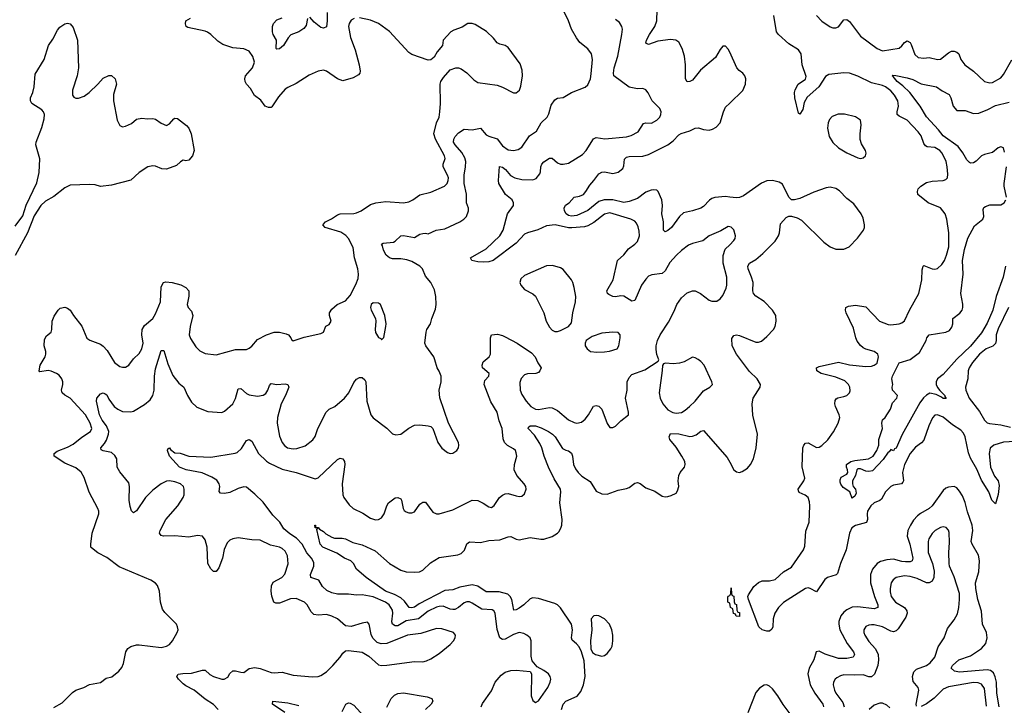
# Model space of a CAD drawing. Header units: inches. Extents: x 1843162 to 1959474, y 907081 to 1016326.
# Tile 466 of 656: x 1904843 to 1911995, y 973121 to 978098. Entities that reach past the tile are written whole.
import ezdxf

# ---------------------------------------------------------------- set-up
doc = ezdxf.new("R2010")
doc.units = ezdxf.units.IN
doc.header["$MEASUREMENT"] = 0
doc.layers.add('B9907', color=7, linetype='Continuous')
doc.layers.add('B9917', color=7, linetype='Continuous')

msp = doc.modelspace()

# ---------------------------------------------------------------- linework, layer by layer
at = {"layer": 'B9907', "color": 5}
for points, elevation in [([(1906283.5, 973090), (1906250, 973126), (1906190, 973165.1), (1906110, 973232), (1906050, 973262), (1906030, 973277.7), (1905996.3, 973310), (1905983.7, 973330), (1905993.8, 973346.2), (1906026.9, 973353.1), (1906090, 973354.7), (1906170, 973376), (1906190, 973377), (1906224.8, 973344.8), (1906249.5, 973329.5), (1906309.7, 973310.3), (1906328.7, 973311.3), (1906354.3, 973325.7), (1906370, 973352.7), (1906389.8, 973370.2), (1906410, 973372.1), (1906450, 973360.9), (1906470, 973360.3), (1906510, 973387.4), (1906550, 973394.9), (1906590, 973389), (1906670, 973359.6), (1906690, 973356.9), (1906750, 973362.3), (1906830, 973338.9), (1906970, 973328.7), (1907010, 973330.3), (1907030, 973336.5), (1907070, 973364), (1907117.4, 973410), (1907169.6, 973470), (1907190, 973500.7), (1907210, 973517.1), (1907230, 973519.3), (1907330, 973506.4), (1907378.3, 973478.3), (1907450, 973414.4), (1907470.3, 973410.3), (1907510, 973411.7), (1907710, 973439.5), (1907770, 973437.6), (1907797.1, 973442.9), (1907830, 973458), (1907890, 973498), (1907970, 973562), (1907993.2, 973590), (1908005.2, 973610), (1908009, 973630), (1907994, 973650), (1907910, 973676.3), (1907870, 973679.1), (1907757.1, 973642.9), (1907660.7, 973630), (1907510, 973570.8), (1907467.7, 973567.7), (1907438.2, 973578.2), (1907408.5, 973608.5), (1907395.6, 973635.6), (1907380.9, 973710), (1907370, 973725.2), (1907330, 973717.6), (1907250, 973692.6), (1907210, 973698.3), (1907150, 973748.4), (1907110, 973767.3), (1907070, 973779.2), (1907010, 973774.8), (1906979.8, 973779.8), (1906959.4, 973799.4), (1906930, 973849.5), (1906911.8, 973870), (1906850, 973896.4), (1906810, 973893.6), (1906730, 973862.2), (1906702.4, 973862.4), (1906689.8, 973869.8), (1906674.5, 973914.5), (1906668.2, 973950), (1906670.6, 973989.4), (1906684.3, 974015.7), (1906746.6, 974050), (1906767.7, 974072.3), (1906791.8, 974148.2), (1906786.7, 974206.7), (1906770, 974240.5), (1906750, 974258.3), (1906730, 974268.2), (1906663.5, 974283.5), (1906590, 974319.5), (1906530, 974323), (1906430, 974337.2), (1906390, 974330.8), (1906370, 974320.9), (1906350, 974300.5), (1906327.9, 974252.1), (1906315.6, 974190), (1906290, 974119.3), (1906270, 974092.7), (1906250, 974092.3), (1906230, 974112.3), (1906209.8, 974150), (1906204.2, 974270), (1906190, 974322.7), (1906170, 974349.6), (1906133.6, 974353.6), (1906070, 974342.4), (1905969, 974351), (1905888.3, 974348.3), (1905870, 974353.2), (1905858, 974370), (1905863.6, 974390), (1905904.2, 974470), (1905991.2, 974570), (1906029.7, 974630), (1906036.4, 974650), (1906038, 974690), (1906032.3, 974710), (1906011.2, 974730), (1905970, 974744.3), (1905930, 974751.1), (1905910, 974748), (1905870.4, 974730), (1905810, 974682), (1905756.5, 974630), (1905690, 974532.3), (1905670, 974519.3), (1905653.6, 974533.6), (1905644, 974564), (1905638.8, 974610), (1905639.1, 974710), (1905635.2, 974735.2), (1905570, 974817.2), (1905550, 974849), (1905547, 974910), (1905534.5, 974934.5), (1905510, 974956.2), (1905448.2, 974968.2), (1905435.3, 974975.3), (1905431.3, 974990), (1905459.4, 975020.6), (1905473.7, 975046.3), (1905488.1, 975090), (1905489.6, 975110), (1905474.3, 975150), (1905442.1, 975190), (1905421.8, 975230), (1905399.5, 975330), (1905403.6, 975350), (1905430, 975381.7), (1905450, 975388.4), (1905463.4, 975383.4), (1905474.8, 975374.8), (1905490, 975343.7), (1905530, 975290.3), (1905554.9, 975270), (1905590, 975254.9), (1905650, 975251.6), (1905670, 975256), (1905750, 975305.3), (1905790, 975338.4), (1905810, 975370.6), (1905818.4, 975410), (1905821.5, 975510), (1905830, 975562.8), (1905870, 975696.3), (1905890, 975696.3), (1905919.4, 975599.4), (1905955.7, 975515.7), (1905998.7, 975458.7), (1906034.6, 975430), (1906061.2, 975370), (1906090, 975321.1), (1906130, 975284.6), (1906210, 975254.4), (1906310, 975246), (1906330, 975256.3), (1906391.1, 975310), (1906410, 975347.3), (1906430, 975418.7), (1906450, 975420.9), (1906490, 975383.9), (1906510, 975373.8), (1906570, 975364.6), (1906610, 975373.4), (1906630, 975385.3), (1906644.8, 975410), (1906656.2, 975443.8), (1906670, 975457), (1906710, 975450.9), (1906770, 975455.2), (1906790.5, 975450), (1906797, 975430), (1906774.5, 975370), (1906742.1, 975310), (1906715.4, 975210), (1906712.6, 975170), (1906730, 975076), (1906750, 975028.2), (1906766.2, 975006.2), (1906788.2, 974990), (1906830, 974982.2), (1906854.6, 974985.4), (1906915.6, 975004.4), (1906972.8, 975047.2), (1906988.4, 975071.6), (1907008.2, 975130), (1907067.7, 975250), (1907090, 975270.2), (1907132.4, 975290), (1907202, 975350), (1907232.7, 975390), (1907270, 975463.8), (1907290, 975488), (1907310, 975502), (1907330, 975501.6), (1907350, 975483), (1907356.5, 975470), (1907364.9, 975330), (1907394.4, 975230), (1907409, 975209), (1907510, 975133), (1907550, 975093), (1907575.9, 975084.1), (1907610, 975090.4), (1907670, 975133.7), (1907710, 975153.7), (1907750, 975157), (1907810.4, 975150.4), (1907830, 975144), (1907844, 975130), (1907879.3, 975030), (1907910, 974987.7), (1907950, 974956.3), (1907970, 974948.2), (1907990, 974950.7), (1908017.2, 974970), (1908029.4, 974990.6), (1908032.7, 975010), (1908029.4, 975030), (1907958, 975170), (1907893.9, 975353.9), (1907889.7, 975409.7), (1907903.5, 975470), (1907905.1, 975510), (1907890, 975547), (1907874, 975570), (1907859.2, 975630), (1907849.8, 975649.8), (1907791.8, 975730), (1907785.1, 975750), (1907794, 975830), (1907800.7, 975850), (1907827, 975890), (1907836.9, 975930), (1907863.3, 975996.7), (1907867.1, 976030), (1907864.4, 976090), (1907856.6, 976136.6), (1907829.6, 976190), (1907790, 976237), (1907767.3, 976290), (1907749.7, 976310), (1907690, 976342.2), (1907654.3, 976354.3), (1907610, 976362), (1907550, 976363.5), (1907529.1, 976369.1), (1907505.7, 976390), (1907486, 976426), (1907477.5, 976457.5), (1907469.6, 976470), (1907483.9, 976476.1), (1907557, 976483), (1907570.6, 976489.4), (1907610, 976530.2), (1907630, 976531.3), (1907710, 976518), (1907750, 976540.4), (1907770, 976546.4), (1907790, 976547.7), (1907810, 976542.8), (1907868.7, 976570), (1907930, 976580.8), (1908040.5, 976630), (1908069.6, 976650), (1908087.3, 976670), (1908103.6, 976710), (1908102.4, 976730), (1908087.6, 976770), (1908089, 976831), (1908070.4, 976910.4), (1908070.5, 976970), (1908081.5, 977030), (1908082.7, 977070), (1908075.4, 977095.4), (1908054.1, 977134.1), (1908005.8, 977190), (1907994.8, 977210), (1907995.3, 977230), (1908005.3, 977250), (1908030, 977276.9), (1908070, 977303.8), (1908130, 977299.6), (1908190, 977311.6), (1908230, 977263.5), (1908250, 977251.8), (1908310, 977233.2), (1908350, 977183.2), (1908390, 977154), (1908428.9, 977148.9), (1908464.4, 977155.6), (1908490, 977173.1), (1908545.8, 977254.2), (1908595.4, 977290), (1908630.6, 977349.4), (1908673.5, 977390), (1908685.9, 977414.1), (1908703, 977477), (1908730, 977515.6), (1908750, 977528.8), (1908790, 977533.4), (1908849.7, 977570.3), (1908950, 977608.7), (1908970, 977626.4), (1908988.6, 977670), (1908994.1, 977705.9), (1909003.1, 977810), (1908995.1, 977850), (1908970, 977887.3), (1908912.4, 977932.4), (1908886, 977966), (1908850.5, 978030.5), (1908828.9, 978090), (1908783.7, 978183.7)], 560), ([(1907075.1, 978150), (1907076.8, 978090), (1907070, 978046.6), (1907050, 978036.3), (1907030, 978041.7), (1906981.2, 978081.2), (1906950, 978117.6)], 560), ([(1910000, 977863.5), (1909990, 977885.2), (1909970, 977905.2), (1909950, 977905.2), (1909930, 977882.7), (1909896, 977824), (1909788.2, 977731.8), (1909730, 977660.4), (1909710, 977649.8), (1909690, 977648.2), (1909678.9, 977670), (1909679.4, 977770), (1909672.5, 977832.5), (1909654, 977890), (1909630, 977936.3), (1909609.8, 977949.8), (1909570, 977955), (1909478, 977942), (1909410, 977918.7), (1909390, 977929), (1909395.1, 977950), (1909416.4, 977990), (1909455.3, 978050), (1909469.8, 978090), (1909473.3, 978170)], 520), ([(1904810, 976599.3), (1904865.9, 976674.1), (1904888.7, 976751.3), (1904965.9, 976914.1), (1904985.2, 976990), (1904988.7, 977088.7), (1904960.7, 977190), (1904963, 977210), (1905004.5, 977315.5), (1905020.6, 977379.4), (1905023.7, 977410), (1905016.4, 977430), (1905003.5, 977443.5), (1904930.5, 977490), (1904921.6, 977510), (1904921.3, 977530), (1904938.3, 977570), (1904947.9, 977610), (1904956, 977704), (1905019.5, 977810), (1905052.7, 977910), (1905083.4, 977956.6), (1905117.3, 978022.7), (1905134.8, 978045.2), (1905170.9, 978069.1), (1905190, 978072.7), (1905210, 978069), (1905230, 978042), (1905261.3, 977950), (1905270.9, 977750), (1905258.9, 977690), (1905226.3, 977586.3), (1905225.2, 977550), (1905236.5, 977536.5), (1905250, 977529.3), (1905270, 977529.3), (1905310, 977543.7), (1905346.8, 977570), (1905410.4, 977629.6), (1905450, 977675.1), (1905490, 977692.7), (1905510, 977693.2), (1905537.2, 977670), (1905546, 977630), (1905525.1, 977554.9), (1905524, 977510), (1905549.7, 977369.7), (1905570, 977329.2), (1905590, 977320.9), (1905610, 977324.5), (1905654.9, 977345.1), (1905690, 977375.1), (1905730, 977382.9), (1905770, 977377.6), (1905810, 977380.5), (1905830, 977375.6), (1905870, 977347), (1905910, 977329.2), (1905930, 977341.2), (1905961.3, 977378.7), (1905970, 977383.7), (1905990, 977382), (1906055.1, 977330), (1906071.8, 977310), (1906087.6, 977270), (1906109.2, 977150), (1906097.2, 977110), (1906070, 977078), (1906050, 977074.9), (1906030, 977078), (1906010, 977066.4), (1905980.5, 977039.5), (1905910, 977013.2), (1905875.7, 977015.7), (1905830, 977035.2), (1905810, 977038.3), (1905774, 977030), (1905709.8, 976990.2), (1905650, 976934), (1905510, 976898), (1905430, 976888.2), (1905390, 976898.4), (1905350, 976902.3), (1905210, 976898.3), (1905170, 976878.9), (1905090, 976815.5), (1905030, 976782), (1904997, 976750), (1904946.7, 976673.3), (1904898.4, 976550), (1904810, 976386)], 620), ([(1905090, 973104.8), (1905150, 973139.2), (1905226.3, 973213.7), (1905250, 973230.2), (1905309.1, 973250.9), (1905350, 973272.6), (1905430, 973286.7), (1905470, 973317.1), (1905512, 973328), (1905562.7, 973370), (1905584.7, 973395.3), (1905596.1, 973423.9), (1905614.3, 973510), (1905627.6, 973532.4), (1905650, 973548.7), (1905690, 973558.9), (1905710, 973558.9), (1905870, 973540.2), (1905909.3, 973550), (1905930, 973562.6), (1905951.6, 973588.4), (1905987, 973650), (1905992.7, 973670), (1905989.5, 973690), (1905980.9, 973710), (1905895.9, 973795.9), (1905879.2, 973819.2), (1905864.7, 973870), (1905857.6, 973950), (1905842.9, 973990), (1905828.5, 974008.5), (1905796, 974030), (1905565.2, 974125.2), (1905474.4, 974194.4), (1905410, 974226.9), (1905363.5, 974263.5), (1905358.4, 974270), (1905358.9, 974290), (1905369.8, 974370), (1905416.4, 974510), (1905416.9, 974530), (1905411.2, 974550), (1905348.3, 974668.3), (1905310, 974774.5), (1905290, 974813.3), (1905250, 974846), (1905170, 974878), (1905092.7, 974930), (1905093.2, 974950), (1905114.3, 974965.7), (1905190, 974995.1), (1905230, 975016.8), (1905293, 975067), (1905357.7, 975110), (1905366.4, 975130), (1905355.4, 975170), (1905320.5, 975230), (1905210, 975350.8), (1905170, 975373.5), (1905151.1, 975390), (1905147.4, 975410), (1905156, 975450), (1905155.6, 975470), (1905149.8, 975490), (1905130, 975517.4), (1905110.6, 975530.6), (1905070, 975546.6), (1905049.3, 975550.7), (1904990, 975543), (1904983, 975550), (1904991.9, 975590), (1905027.1, 975650), (1905031.3, 975670), (1905031.3, 975690), (1905019.7, 975730), (1905022.8, 975777.2), (1905037, 975803), (1905070, 975831), (1905075.8, 975850), (1905078, 975910), (1905092.7, 975947.3), (1905121.6, 975990), (1905137, 976003), (1905169.7, 976010.3), (1905190, 976004.9), (1905210, 975988.8), (1905233.4, 975950), (1905293.8, 975873.8), (1905330, 975786.7), (1905351.3, 975771.3), (1905430, 975743.1), (1905450, 975728.5), (1905477.7, 975697.7), (1905530.2, 975610.2), (1905570, 975580.4), (1905590, 975574.9), (1905610, 975574.9), (1905635.1, 975590), (1905670, 975637.1), (1905710, 975674.4), (1905730, 975708.2), (1905738.6, 975750), (1905729.1, 975810), (1905733, 975850), (1905750, 975878), (1905810, 975928.9), (1905830, 975963.1), (1905866, 976050), (1905870, 976158.8), (1905887.3, 976190), (1905904.2, 976195.8), (1905950, 976190.3), (1906012.6, 976172.6), (1906050, 976154), (1906071, 976131), (1906071.7, 976091.7), (1906058, 976030), (1906066, 976010), (1906090, 975982), (1906099.1, 975950), (1906079.7, 975870), (1906073.1, 975810), (1906082.8, 975782.8), (1906123, 975723), (1906150, 975695.5), (1906190, 975674.9), (1906270, 975666), (1906410, 975705.3), (1906490, 975704.6), (1906510, 975713.1), (1906530, 975728.8), (1906570, 975776.5), (1906634.5, 975810), (1906690, 975830.2), (1906730, 975829), (1906778.7, 975818.7), (1906794, 975810), (1906811, 975790), (1906816, 975776), (1906830, 975766), (1906910, 975793.4), (1907030, 975821), (1907049.1, 975830.9), (1907066.3, 975873.7), (1907090, 975886), (1907104, 975910), (1907094, 975950), (1907094, 975970), (1907110, 975998), (1907148.7, 976030), (1907210, 976057.3), (1907244.2, 976095.8), (1907284.7, 976175.3), (1907300.5, 976219.5), (1907304.4, 976250), (1907297.8, 976290), (1907275.2, 976370), (1907265, 976445), (1907230.5, 976510.5), (1907212.2, 976532.2), (1907176.2, 976556.2), (1907062, 976590), (1907045.6, 976610), (1907047.5, 976612.5), (1907062.9, 976630), (1907108.1, 976651.9), (1907150, 976682), (1907170.6, 976689.4), (1907270, 976691.7), (1907290, 976696.6), (1907323.1, 976710), (1907390, 976757), (1907428.7, 976770), (1907501, 976779), (1907630, 976768.4), (1907670, 976776.1), (1907698.4, 976790), (1907750, 976826.7), (1907830, 976846.7), (1907927.8, 976890), (1907946.9, 976910), (1907955.6, 976930), (1907956.8, 976950), (1907950.7, 976970), (1907917.6, 977030), (1907919.2, 977050), (1907932.5, 977090), (1907927.1, 977110), (1907862.8, 977230), (1907851.9, 977270), (1907869.9, 977350), (1907888.8, 977390), (1907895.6, 977430), (1907900.3, 977490), (1907897.6, 977630), (1907900.9, 977650), (1907920.1, 977679.9), (1907970, 977735.5), (1908010, 977748.4), (1908030, 977748.4), (1908050, 977741.6), (1908091.5, 977711.5), (1908140.9, 977660.9), (1908170, 977643.2), (1908310, 977623.1), (1908350, 977608.5), (1908430, 977568.2), (1908450, 977567.7), (1908472.7, 977587.3), (1908483.5, 977616.5), (1908495.4, 977690), (1908492.4, 977732.4), (1908478, 977778), (1908390, 977896.9), (1908370, 977912), (1908330, 977921), (1908312, 977930), (1908284.4, 977964.4), (1908232.9, 978012.9), (1908150, 978064.2), (1908130, 978071.5), (1908098, 978070), (1908056.5, 978043.5), (1907997.2, 978022.8), (1907974, 978010), (1907918, 977950), (1907913.4, 977910), (1907874.2, 977865.8), (1907853.3, 977826.7), (1907830, 977806.6), (1907810, 977805.1), (1907690, 977846.8), (1907670, 977859.2), (1907530, 978012.8), (1907450, 978069.8), (1907390, 978094.5), (1907310, 978112.8)], 580), ([(1907273.3, 978106.7), (1907250, 978094.5), (1907235.3, 978070), (1907230.3, 978050), (1907246.2, 977970), (1907280.1, 977880.1), (1907309.1, 977770.9), (1907315.4, 977724.6), (1907313.7, 977710), (1907302.7, 977697.2), (1907264.4, 977675.6), (1907190, 977655.6), (1907150, 977669.8), (1907070, 977724.1), (1907050, 977730.8), (1907010, 977724.8), (1906944.6, 977695.4), (1906850, 977634), (1906790, 977607.3), (1906770, 977593.3), (1906722.3, 977537.7), (1906675.2, 977464.8), (1906670, 977460.5), (1906650, 977461), (1906626.3, 977470), (1906593.1, 977513.1), (1906547.6, 977547.6), (1906518, 977598), (1906490, 977629.6), (1906481, 977650), (1906478, 977670), (1906483.9, 977690), (1906533.6, 977750), (1906548.2, 977790), (1906536, 977830), (1906510, 977869.8), (1906470, 977887.5), (1906390, 977895.2), (1906319.1, 977919.1), (1906281.5, 977941.5), (1906232, 977992), (1906207.8, 978007.8), (1906190, 978016.1), (1906062.8, 978042.8), (1906052.7, 978050), (1906047.2, 978067.2), (1906049.5, 978090), (1906084, 978110)], 580), ([(1906934, 978106), (1906922.9, 978057.1), (1906905.9, 978034.1), (1906870, 978010.7), (1906811.9, 977988.1), (1906793.3, 977966.7), (1906759.5, 977910), (1906730, 977887.1), (1906710, 977884.5), (1906705.6, 977890), (1906706.9, 977950), (1906683.1, 977990), (1906679.2, 978010), (1906679.8, 978050), (1906687.1, 978070), (1906710, 978097), (1906750, 978111.6)], 560), ([(1910000, 976595.1), (1909990, 976598), (1909934.7, 976565.3), (1909850.5, 976530), (1909805.8, 976494.2), (1909730, 976474.8), (1909700.7, 976460.7), (1909650, 976424), (1909613, 976390), (1909565.2, 976334.8), (1909530, 976276.3), (1909510, 976255.4), (1909434.6, 976245.4), (1909410, 976235.6), (1909390, 976215.6), (1909359.7, 976170), (1909310, 976060.7), (1909290, 976055.1), (1909230, 976091.9), (1909210, 976093.8), (1909170, 976087.6), (1909150, 976089.8), (1909122.8, 976102.8), (1909112, 976110), (1909108.3, 976130), (1909152.3, 976210), (1909184, 976350), (1909230, 976392.2), (1909264.9, 976435.1), (1909310, 976468), (1909330, 976488.9), (1909345.1, 976530), (1909343.3, 976563.3), (1909335.5, 976595.5), (1909322.4, 976622.4), (1909310, 976636.3), (1909282.7, 976650), (1909130, 976697.3), (1909090, 976687.8), (1909013.8, 976626.2), (1908970, 976601.8), (1908945.9, 976594.1), (1908853.8, 976586.2), (1908830, 976587.5), (1908731.1, 976608.9), (1908670, 976602.1), (1908607.3, 976572.7), (1908530, 976551.3), (1908510, 976541.4), (1908450, 976476.4), (1908282.3, 976350), (1908250, 976340.5), (1908210, 976338.6), (1908170, 976340.8), (1908126.6, 976350), (1908116, 976370), (1908230, 976434.3), (1908330, 976528.5), (1908354.3, 976570), (1908385.7, 976690), (1908429.2, 976750), (1908429.9, 976770), (1908421, 976790), (1908372.1, 976830), (1908322.5, 976910), (1908319.5, 976930), (1908327.3, 977032.7), (1908350, 977027), (1908371.8, 977010), (1908408.5, 976968.5), (1908438, 976950), (1908490, 976937.6), (1908570, 976934.7), (1908593.9, 976946.1), (1908620, 976980), (1908625.7, 976994.3), (1908627.1, 977030), (1908635.3, 977050), (1908650, 977066.5), (1908690, 977092.2), (1908710, 977092.2), (1908750, 977059.6), (1908770, 977050.3), (1908790.9, 977049.1), (1908830, 977057.4), (1908930, 977119.5), (1908958.5, 977150), (1909010, 977233.7), (1909030, 977243.6), (1909093.6, 977233.6), (1909250, 977248.2), (1909283.1, 977256.9), (1909334.7, 977285.3), (1909374.5, 977345.5), (1909390, 977350.2), (1909431.7, 977348.3), (1909470.7, 977369.3), (1909491.5, 977390), (1909500.5, 977410), (1909501.6, 977430), (1909493.2, 977453.2), (1909436.9, 977510), (1909408.2, 977568.2), (1909390, 977589.4), (1909370, 977598), (1909330, 977597.6), (1909270, 977609.7), (1909159.3, 977690), (1909156, 977710), (1909160.7, 977750), (1909187.1, 977832.9), (1909217.3, 977990), (1909221.4, 978030), (1909217.3, 978050), (1909198.5, 978078.5), (1909170, 978098.9)], 540), ([(1910000, 976811.1), (1909970, 976815), (1909892.2, 976807.8), (1909870, 976800.8), (1909852.1, 976787.9), (1909810, 976741.7), (1909790, 976729.7), (1909730, 976709.7), (1909664.5, 976695.5), (1909635.3, 976670), (1909576.4, 976590), (1909550, 976567.6), (1909530, 976558), (1909518, 976570), (1909518.2, 976630), (1909508.1, 976690), (1909512.7, 976750), (1909506.5, 976790), (1909479.8, 976850), (1909470, 976859.8), (1909450, 976864.1), (1909430, 976861.9), (1909390, 976847.4), (1909330, 976800.6), (1909270, 976777.6), (1909230, 976770.5), (1909149.9, 976789.9), (1909089, 976791), (1909050, 976778.3), (1908970, 976713.4), (1908890, 976676.3), (1908850, 976671.4), (1908830, 976677.4), (1908812, 976690), (1908801, 976710), (1908796.8, 976730), (1908807.7, 976752.3), (1908834.3, 976770), (1908869.8, 976810.2), (1908910, 976816.8), (1908938.7, 976830), (1908955.9, 976850), (1908983, 976897), (1909014.2, 976930), (1909050, 976980.3), (1909071.7, 976991.7), (1909090, 976992.9), (1909150, 976982.4), (1909190, 976991.6), (1909222.6, 977017.4), (1909230, 977038), (1909234.8, 977085.2), (1909250, 977100.2), (1909270, 977105), (1909370, 977108.5), (1909410, 977119.7), (1909550.9, 977189.1), (1909590, 977219.7), (1909630, 977263.6), (1909646.6, 977273.4), (1909710, 977292.3), (1909750, 977311.2), (1909773, 977313), (1909810, 977300.9), (1909850, 977297.4), (1909875.9, 977304.1), (1909901.6, 977318.4), (1909929.8, 977350.2), (1909954, 977430), (1909970, 977463.8), (1910000, 977493)], 520), ([(1908194, 973110), (1908205, 973135), (1908270, 973226.4), (1908296, 973290), (1908341.1, 973338.9), (1908370, 973361.2), (1908410, 973373.5), (1908450, 973375.2), (1908550, 973366), (1908559.1, 973350), (1908558.7, 973190), (1908570, 973154.8), (1908590, 973142), (1908610, 973153.4), (1908678, 973250), (1908696.3, 973290), (1908699.7, 973310), (1908696.3, 973330), (1908683.6, 973350), (1908650, 973374.3), (1908600.5, 973400.5), (1908564.6, 973444.6), (1908556.9, 973476.9), (1908558.4, 973590), (1908549.4, 973610), (1908526.6, 973630), (1908503.5, 973643.5), (1908470, 973649.8), (1908430, 973635.4), (1908370, 973602.2), (1908350, 973599.3), (1908331.2, 973611.2), (1908311.7, 973671.7), (1908295.3, 973790), (1908286.1, 973806.1), (1908273.6, 973813.6), (1908198.7, 973818.7), (1908130, 973863.7), (1908110, 973871.6), (1908090, 973872.5), (1908070, 973865), (1908029.7, 973830.3), (1908002.4, 973817.6), (1907990, 973815.5), (1907970, 973820.2), (1907919.6, 973839.6), (1907890, 973839.3), (1907870, 973834), (1907810, 973805.3), (1907738.5, 973750), (1907650, 973734.4), (1907590, 973698.8), (1907570, 973696.9), (1907550.6, 973710), (1907546.3, 973726.3), (1907552.8, 973790), (1907550, 973811.2), (1907526.3, 973850), (1907500.3, 973870), (1907410, 973907.6), (1907330, 973922.2), (1907290, 973920.3), (1907230, 973927.3), (1907150, 973927.9), (1907110, 973938), (1907073.9, 973953.9), (1907043.3, 973983.3), (1907015.1, 974030), (1906958, 974050), (1906955.6, 974070), (1906978.8, 974130), (1906978.2, 974158.2), (1906962.5, 974190), (1906928.6, 974228.6), (1906894.5, 974290), (1906853.8, 974333.8), (1906805, 974365), (1906761.9, 974401.9), (1906731.4, 974451.4), (1906682.2, 974502.2), (1906610, 974596.2), (1906550, 974654.6), (1906490, 974703.5), (1906470, 974707.1), (1906430, 974695.1), (1906370, 974665.7), (1906330, 974659.8), (1906302.3, 974662.3), (1906292.1, 974672.1), (1906296.3, 974710), (1906291.5, 974730), (1906274.8, 974754.8), (1906237.6, 974777.6), (1906169.2, 974809.2), (1906052.3, 974830), (1906002.9, 974850), (1905930, 974929.4), (1905915.3, 974970), (1905918, 974982), (1905930, 974990.7), (1905938, 974978), (1905970, 974954.8), (1906009.3, 974950.7), (1906070, 974930.3), (1906230, 974922.6), (1906408.4, 974951.6), (1906422.7, 974957.3), (1906454.5, 974985.5), (1906490, 975043), (1906510, 975050.5), (1906530, 975038), (1906576.1, 974950), (1906634.5, 974894.5), (1906658.2, 974878.2), (1906750, 974835.6), (1906850, 974810.2), (1906990, 974765.7), (1907010, 974772.2), (1907150, 974904.4), (1907170, 974915.5), (1907190, 974910.5), (1907202.4, 974890), (1907205.3, 974870), (1907183.8, 974730), (1907190.2, 974650), (1907196.5, 974630), (1907236.2, 974576.2), (1907266, 974550), (1907335.4, 974515.4), (1907390, 974478.9), (1907426.8, 974466.8), (1907450, 974468.9), (1907470, 974481.3), (1907489.7, 974510), (1907509.8, 974570.2), (1907522, 974590), (1907570, 974628), (1907590, 974630.5), (1907610, 974618.8), (1907614.9, 974610), (1907628.2, 974550), (1907635.5, 974535.5), (1907650, 974524.9), (1907670, 974519.3), (1907690, 974519.3), (1907710, 974526), (1907750, 974580.7), (1907770, 974596), (1907790, 974594.8), (1907843.8, 974523.8), (1907870, 974510.4), (1907890.6, 974510.6), (1907990, 974539), (1908130, 974610.3), (1908170, 974607.4), (1908210, 974588.7), (1908250, 974563), (1908270, 974557.3), (1908290, 974570.7), (1908327.8, 974630), (1908350, 974647), (1908370, 974655.8), (1908390, 974658.4), (1908450, 974641.6), (1908470, 974638), (1908490, 974640.5), (1908510, 974656), (1908520.7, 974690), (1908518.4, 974710), (1908507.3, 974730), (1908453.3, 974790), (1908435.4, 974830), (1908435.8, 974870), (1908452.8, 974930), (1908450, 974954), (1908442.9, 974970), (1908430, 974982.9), (1908386.2, 975006.2), (1908363.1, 975030), (1908354.6, 975054.6), (1908347.6, 975130), (1908325.4, 975185.4), (1908310.8, 975250), (1908264.6, 975324.6), (1908216.8, 975450), (1908221.1, 975478.9), (1908249.4, 975510), (1908252.7, 975530), (1908204.5, 975570), (1908202, 975590), (1908210, 975614), (1908252.3, 975650), (1908262.9, 975670), (1908262, 975790), (1908269.6, 975810.4), (1908314.4, 975814.4), (1908350, 975805.5), (1908370, 975795.5), (1908457.3, 975750), (1908561, 975681), (1908587.6, 975650), (1908607.1, 975607.1), (1908630.4, 975570), (1908621.6, 975550), (1908610, 975537), (1908591.3, 975530), (1908530, 975527.4), (1908510, 975519.4), (1908485.3, 975494.7), (1908476.3, 975463.7), (1908478.3, 975410), (1908490, 975377.2), (1908520.4, 975330), (1908556, 975290), (1908590, 975271.4), (1908610, 975268.9), (1908690, 975282.7), (1908710, 975281.5), (1908750, 975262), (1908830, 975194), (1908870, 975174.6), (1908890, 975170.3), (1908922.5, 975177.5), (1908950, 975198.4), (1908975.1, 975230), (1909010, 975293.4), (1909030, 975298), (1909050, 975293), (1909070.5, 975270), (1909110, 975166), (1909130, 975138.8), (1909150, 975137.3), (1909170, 975147.3), (1909210, 975187.3), (1909264, 975230), (1909266, 975250), (1909242.4, 975350), (1909254.7, 975410), (1909256.3, 975470), (1909270, 975502), (1909290, 975522.4), (1909382.4, 975557.6), (1909480.4, 975619.6), (1909484, 975630), (1909470, 975668), (1909464.7, 975704.7), (1909464.8, 975730), (1909474.5, 975770), (1909493.7, 975810), (1909556.5, 975903.5), (1909597.6, 975982.4), (1909616.8, 976030), (1909650, 976078.6), (1909690, 976115.5), (1909730, 976130.1), (1909750, 976129.3), (1909787.4, 976110), (1909850, 976062.6), (1909870, 976054.9), (1909906, 976054), (1909930, 976072.2), (1909950, 976096.5), (1909975.3, 976150), (1909979.4, 976170), (1909978.2, 976230), (1909951.3, 976330), (1909953.1, 976386.9), (1909967.6, 976432.4), (1910000, 976464.8)], 540), ([(1908777.1, 973090), (1908790.5, 973130), (1908810, 973152.2), (1908892.2, 973187.8), (1908918, 973222), (1908938.3, 973270), (1908949.9, 973330), (1908943.6, 973443.6), (1908923.7, 973510), (1908905.6, 973545.6), (1908887.8, 973567.8), (1908854.7, 973594.7), (1908849.8, 973610), (1908858.4, 973670), (1908850.5, 973710), (1908770, 973828.5), (1908749.3, 973849.3), (1908730, 973859.8), (1908610, 973896.8), (1908570, 973900.3), (1908550, 973893.3), (1908503.8, 973850), (1908470, 973825.2), (1908450, 973813.8), (1908431.5, 973811.5), (1908416.2, 973890), (1908406.3, 973910), (1908388.2, 973928.2), (1908325.9, 973945.9), (1908230, 973943.9), (1908170, 973985.6), (1908130, 973996.7), (1908040.6, 973979.4), (1907990, 973958.6), (1907930, 973953.5), (1907743.2, 973856.8), (1907710, 973834.5), (1907690, 973827.5), (1907670.6, 973830.6), (1907636.6, 973876.6), (1907610, 973901.6), (1907564.7, 973924.7), (1907499.2, 973950), (1907359.3, 974050), (1907288.4, 974110), (1907266.4, 974150), (1907249.1, 974169.1), (1907202.4, 974190), (1907145.8, 974225.8), (1907044, 974270), (1907026, 974290), (1907002, 974398), (1907007.3, 974407.3), (1906989.2, 974410), (1906986, 974430), (1906991.6, 974428.4), (1906991.6, 974411.6), (1907010, 974410.8), (1907019.8, 974399.8), (1907050, 974383.8), (1907065.9, 974365.9), (1907110, 974341.1), (1907130, 974334), (1907185.1, 974334.9), (1907210, 974330.3), (1907262.3, 974302.3), (1907330, 974286), (1907423.7, 974243.7), (1907530, 974150.2), (1907610, 974101.4), (1907650, 974090.1), (1907713.1, 974086.9), (1907746, 974090), (1907770, 974101.1), (1907825.7, 974154.3), (1907890, 974194.7), (1908025.8, 974214.2), (1908050, 974222.4), (1908073.5, 974246.5), (1908090, 974294.4), (1908110, 974308.9), (1908190, 974304.2), (1908250, 974316.6), (1908330, 974321.6), (1908390, 974343.2), (1908410, 974346), (1908450, 974326), (1908470, 974321.5), (1908550, 974340.2), (1908627, 974327), (1908650, 974328.4), (1908710, 974347.1), (1908749.6, 974370), (1908759.1, 974380.9), (1908773.8, 974406.2), (1908779.8, 974430), (1908782, 974470), (1908766.6, 974590), (1908773.2, 974670), (1908770.7, 974690), (1908726.1, 974766.1), (1908684.8, 974850), (1908653.2, 974930), (1908636.2, 974990), (1908621, 975021), (1908581.4, 975081.4), (1908537, 975130), (1908539, 975141), (1908549.7, 975150.3), (1908590, 975148.8), (1908630, 975134.7), (1908684.4, 975110), (1908713.8, 975090), (1908732.8, 975070), (1908786.6, 974986.6), (1908810, 974972.9), (1908830, 974967.9), (1908850, 974952), (1908857.1, 974930), (1908865, 974870), (1908878.9, 974838.9), (1908898.6, 974810), (1908924.9, 974784.9), (1908986.3, 974746.3), (1909030, 974674.9), (1909070, 974655.2), (1909110, 974653.7), (1909190, 974682.4), (1909250, 974694.4), (1909270, 974703), (1909310, 974733.4), (1909330, 974739.1), (1909350, 974730.5), (1909390, 974700.4), (1909456.2, 974676.2), (1909510, 974639.3), (1909530, 974634.9), (1909550, 974637.6), (1909575.6, 974644.4), (1909610, 974662), (1909621, 974679), (1909629.6, 974710), (1909626, 974750), (1909631.6, 974790), (1909639.5, 974810), (1909671, 974849), (1909676.9, 974870), (1909674.3, 974890), (1909652.3, 974930), (1909610, 974994.7), (1909564.5, 975050), (1909559.1, 975070), (1909570, 975093.4), (1909630, 975091.8), (1909710, 975072.2), (1909730, 975074), (1909755.9, 975084.1), (1909790, 975110.3), (1909810, 975117), (1909980.5, 974920.5), (1910000, 974885)], 520), ([(1910000, 973863), (1909986, 973870), (1909987.3, 973907.3), (1909990, 973914), (1910000, 973917.3)], 480), ([(1907510, 973108.2), (1907540.5, 973170), (1907565.3, 973194.7), (1907590, 973207.6), (1907630, 973211.2), (1907802.2, 973182.2), (1907837.3, 973170), (1907843.8, 973150), (1907830.3, 973130), (1907790, 973089.7)], 540), ([(1906768.4, 973070), (1906679.5, 973130), (1906682, 973150), (1906790, 973139.3), (1906870, 973118.6)], 540), ([(1907184.4, 973075.6), (1907211.4, 973128.6), (1907230, 973139.3), (1907242.9, 973137.1), (1907270, 973122), (1907341.9, 973041.9)], 540)]:
    msp.add_lwpolyline(points, dxfattribs=dict(at, elevation=elevation))
for points, elevation in [([(1908713.8, 976313.8), (1908670, 976312), (1908510, 976242), (1908483.4, 976216.6), (1908475.5, 976190), (1908483, 976170), (1908510, 976139.3), (1908570, 976108), (1908590.3, 976090.3), (1908650.3, 975970.3), (1908666.5, 975910), (1908690, 975866), (1908710, 975845.2), (1908730, 975834.7), (1908750, 975834.9), (1908770, 975842), (1908829.7, 975870.3), (1908850, 975898), (1908860.4, 975970), (1908880.8, 976050), (1908882.2, 976090), (1908870, 976154), (1908861, 976190), (1908850.6, 976210.6), (1908790, 976283.7), (1908770, 976297)], 560), ([(1907410, 976044), (1907396, 976030), (1907391, 976010), (1907396, 975990), (1907428.1, 975928.1), (1907430.7, 975910), (1907423.8, 975850), (1907428.2, 975828.2), (1907450, 975791.3), (1907464.7, 975784.7), (1907470, 975774), (1907488, 975792), (1907502, 975870), (1907504.5, 975890), (1907494.5, 975950), (1907464, 976030), (1907450, 976041.2)], 580), ([(1909150, 975829.6), (1909070, 975822), (1909001.1, 975798.9), (1908957.3, 975770), (1908950.5, 975750), (1908950.7, 975730), (1908964, 975710), (1908990, 975690.7), (1909035.5, 975684.5), (1909090, 975687.3), (1909126.8, 975693.2), (1909182, 975710), (1909194, 975730), (1909203.6, 975790), (1909204.5, 975810), (1909190, 975826.6)], 560), ([(1909730.8, 975649.2), (1909670, 975615.1), (1909635.1, 975604.9), (1909590, 975600.5), (1909534.4, 975605.6), (1909519.6, 975600.4), (1909510.9, 975589.1), (1909510.5, 975550.5), (1909488.3, 975390), (1909494.3, 975350), (1909513.5, 975310), (1909550, 975267), (1909587.1, 975247.1), (1909610, 975241.3), (1909650, 975246.2), (1909677.5, 975262.5), (1909708.7, 975290), (1909748.6, 975330), (1909810, 975404.9), (1909855.3, 975430), (1909874, 975450), (1909869.3, 975470), (1909813.3, 975590), (1909790, 975617), (1909770, 975632.3), (1909750, 975644.5)], 540), ([(1909030, 973773), (1909012, 973770), (1908994, 973750), (1908998.9, 973670), (1908988, 973588), (1908990.4, 973530), (1909003.9, 973503.9), (1909026, 973490), (1909070, 973478), (1909090, 973483.1), (1909110, 973497), (1909135.6, 973530), (1909145.1, 973550), (1909151.9, 973590), (1909152, 973630), (1909142.6, 973670), (1909128, 973710), (1909090, 973749.6), (1909050, 973769.6)], 520)]:
    msp.add_lwpolyline(points, close=True, dxfattribs=dict(at, elevation=elevation))
at = {"layer": 'B9917', "color": 5}
for points, elevation in [([(1912070, 975037.3), (1911987.9, 975032.1), (1911918.7, 975010), (1911892.9, 974987.1), (1911885.5, 974950), (1911894.5, 974850), (1911924, 974784), (1911950.1, 974750.1), (1911957.4, 974717.4), (1911950, 974652), (1911930, 974582.7), (1911904.4, 974610), (1911881.5, 974670), (1911830, 974754.5), (1911795, 974835), (1911750, 974914.2), (1911735, 974955), (1911709.4, 975070), (1911697.6, 975097.6), (1911678.7, 975118.7), (1911617.6, 975157.6), (1911550, 975212.7), (1911510, 975230.8), (1911490, 975227.8), (1911473.1, 975206.9), (1911445.4, 975150), (1911410, 975046.6), (1911393.6, 975026.4), (1911350, 974995.1), (1911312, 974948), (1911269.1, 974870), (1911255.6, 974810), (1911263.2, 974750), (1911258.6, 974741.4), (1911248.2, 974730), (1911190, 974718.7), (1911169.7, 974710.3), (1911132.3, 974670), (1911101.6, 974618.4), (1911090, 974607.9), (1911050, 974589.8), (1911026.2, 974570), (1911002, 974530), (1910998.3, 974510), (1911000.6, 974470), (1910992.6, 974447.4), (1910913, 974427), (1910888, 974410), (1910870.1, 974370), (1910845, 974250), (1910804.2, 974150), (1910782.3, 974077.7), (1910772.2, 974067.8), (1910710.5, 974049.5), (1910690, 974034.7), (1910630, 973944.2), (1910585.1, 973970), (1910570, 973974.4), (1910550, 973969.9), (1910390, 973868.5), (1910354.5, 973830), (1910326.7, 973790), (1910314.5, 973750), (1910313.7, 973690), (1910306.5, 973673.5), (1910290, 973658.7), (1910270, 973658.7), (1910235.8, 973670), (1910211.9, 973691.9), (1910135.8, 973890), (1910132.2, 973910), (1910136.6, 973923.4), (1910175.8, 973984.2), (1910210, 974013.2), (1910235.4, 974024.6), (1910290, 974024.1), (1910330, 974034.4), (1910389.9, 974090.1), (1910450, 974123.4), (1910536.4, 974250), (1910544.7, 974275.3), (1910554, 974386), (1910578.4, 974450), (1910581.5, 974570), (1910579.1, 974599.1), (1910569.7, 974630), (1910547.6, 974647.6), (1910505.6, 974665.6), (1910498.8, 974678.8), (1910497.8, 974690), (1910539.3, 974750), (1910544.8, 974770), (1910527.2, 974852.8), (1910530.8, 974989.2), (1910538, 975010), (1910550, 975024.4), (1910570, 975026.4), (1910630, 974992.7), (1910650, 974994.9), (1910670, 975006), (1910712.6, 975047.4), (1910754.7, 975105.3), (1910786.8, 975170), (1910799.3, 975210), (1910796.1, 975230), (1910767.9, 975290), (1910763.8, 975310), (1910765.9, 975334.1), (1910773.2, 975346.8), (1910785.6, 975354.4), (1910830, 975362.7), (1910850, 975371.1), (1910871.1, 975388.9), (1910875.3, 975404.7), (1910872.7, 975430), (1910862.8, 975450), (1910835.7, 975475.7), (1910770, 975503.7), (1910665.1, 975530), (1910633.8, 975550), (1910631.1, 975570), (1910650, 975580.9), (1910790, 975611.8), (1910870, 975593.7), (1910990, 975579.6), (1911030, 975583.6), (1911049.2, 975590), (1911070, 975606), (1911081.3, 975650), (1911075.8, 975670), (1911050, 975690.8), (1910990, 975706.4), (1910970, 975716.4), (1910950, 975732.6), (1910925.6, 975765.6), (1910915.8, 975790), (1910899.9, 975859.9), (1910845.4, 975970), (1910840.7, 975990), (1910844, 976010), (1910862, 976018), (1910914.2, 976025.9), (1910990, 976014), (1911087.7, 975910), (1911150, 975885.1), (1911170, 975883), (1911230.5, 975889.5), (1911250, 975896.5), (1911270, 975912), (1911307.2, 975990), (1911374.8, 976110), (1911395.4, 976210), (1911397.4, 976282.6), (1911405.1, 976310), (1911410, 976314.4), (1911470, 976289), (1911490, 976287.6), (1911510, 976292.9), (1911539.9, 976320.1), (1911559.8, 976350), (1911575.7, 976390), (1911591, 976450), (1911591.4, 976550), (1911577.6, 976650), (1911565.1, 976690), (1911530, 976732.5), (1911440.4, 976770), (1911367.6, 976830), (1911363, 976850), (1911369.7, 976870), (1911388.2, 976890), (1911430, 976915.5), (1911470, 976926.2), (1911549.7, 976930.3), (1911570, 976938), (1911582, 976950), (1911583.9, 976976.1), (1911580.3, 977030), (1911571.7, 977070), (1911543.8, 977130), (1911525.7, 977150), (1911490, 977169.8), (1911435.4, 977175.4), (1911422.5, 977182.5), (1911410, 977199.6), (1911390, 977255.8), (1911370, 977283.9), (1911289.2, 977369.2), (1911230, 977398.6), (1911217.1, 977410), (1911215.9, 977430), (1911226.2, 977470), (1911220.7, 977510), (1911196.9, 977550), (1911170, 977581.9), (1911131.6, 977610), (1911110, 977619.6), (1911030, 977641), (1910930, 977688.6), (1910870, 977709), (1910830, 977713.1), (1910719.2, 977700.8), (1910695, 977685), (1910647, 977610), (1910563.8, 977536.2), (1910541.7, 977498.2), (1910530, 977447.6), (1910510, 977411.6), (1910499.6, 977419.6), (1910474.2, 977530), (1910471.7, 977570), (1910475.3, 977590), (1910496.5, 977630), (1910550, 977666.8), (1910554.5, 977685.5), (1910525.7, 977770), (1910519.7, 977850), (1910499.3, 977879.3), (1910430, 977923.1), (1910354.8, 977990), (1910338.7, 978010), (1910321.6, 978130)], 480), ([(1910630.3, 978130), (1910670, 978087.2), (1910730, 978046.7), (1910750, 978039.5), (1910770, 978038.4), (1910790, 978046), (1910830, 978096.4), (1910850, 978099.5), (1910870, 978085.3), (1910950, 977977.7), (1911070, 977890.2), (1911110, 977872.7), (1911230, 977891.5), (1911250, 977907.6), (1911270, 977933.7), (1911290, 977946), (1911310, 977931.7), (1911317.9, 977917.9), (1911344.7, 977844.7), (1911370, 977824.6), (1911410, 977818.7), (1911450, 977823.7), (1911510, 977810.4), (1911530, 977812.7), (1911590, 977858.3), (1911610, 977868.9), (1911631, 977870), (1911650, 977863.7), (1911663.7, 977850), (1911678.3, 977810), (1911707, 977770), (1911770, 977724.9), (1911850, 977648.7), (1911890, 977640.2), (1911910, 977643.2), (1911970, 977677.4), (1911990, 977700.4), (1912050, 977806)], 480), ([(1910000, 977493), (1910094.7, 977585.3), (1910115.4, 977630), (1910116.9, 977670), (1910109.7, 977690), (1910094.7, 977710), (1910069.1, 977729.1), (1910052.3, 977750), (1910000, 977863.5)], 520), ([(1911996.9, 977136.9), (1911988.2, 977168.2), (1911970, 977175.4), (1911950, 977168.3), (1911910, 977135.3), (1911850, 977120.3), (1911830, 977108.9), (1911790, 977071.2), (1911770, 977058.5), (1911750, 977057.3), (1911741.6, 977061.6), (1911721.6, 977081.6), (1911692.4, 977132.4), (1911658.5, 977178.5), (1911550, 977255.3), (1911517.8, 977297.8), (1911430, 977393), (1911384.4, 977470), (1911308.8, 977568.8), (1911257.7, 977617.7), (1911215.3, 977650), (1911187.1, 977687.1), (1911179.3, 977690), (1911185.4, 977694.6), (1911206.3, 977693.7), (1911290, 977675.6), (1911330, 977663.1), (1911391.7, 977631.7), (1911502, 977610), (1911542.2, 977582.2), (1911594.4, 977554.4), (1911606.8, 977530), (1911622.7, 977470), (1911650, 977440.2), (1911710, 977438), (1911770, 977418.2), (1911810, 977420.8), (1911873.8, 977446.2), (1911930, 977476.6), (1912030, 977500.6)], 460), ([(1912009.8, 976810), (1911992.9, 976890), (1911992.8, 976910), (1912009.9, 977030)], 460), ([(1910000, 974885), (1910030, 974830.6), (1910050, 974815.5), (1910070, 974810.6), (1910090, 974819.3), (1910130, 974843.8), (1910151.8, 974868.2), (1910173.8, 974910), (1910193.2, 974990), (1910202.3, 975090), (1910167.1, 975227.1), (1910163.2, 975310), (1910170, 975350.7), (1910221.6, 975430), (1910223, 975450), (1910200.5, 975490), (1910143.7, 975543.7), (1910049.3, 975669.3), (1910016.8, 975730), (1910015.6, 975784.4), (1910030, 975804.9), (1910050, 975810.3), (1910070, 975806.5), (1910190, 975758.2), (1910210, 975757.7), (1910230, 975764.2), (1910270, 975798.3), (1910317.4, 975850), (1910329.8, 975870), (1910336.9, 975910), (1910334, 975950), (1910309.7, 975990), (1910250, 976053.6), (1910190.7, 976090.7), (1910174, 976110), (1910168.7, 976130), (1910169.8, 976190.2), (1910159.1, 976230), (1910134, 976290), (1910132.4, 976310), (1910143.5, 976330), (1910190, 976358.5), (1910239.9, 976400.1), (1910329.7, 976490), (1910354.8, 976530), (1910361.5, 976550), (1910370, 976616.4), (1910410, 976662.3), (1910430, 976671.5), (1910450, 976672.8), (1910490, 976660.8), (1910522.4, 976642.4), (1910682.8, 976482.8), (1910730, 976449.3), (1910770, 976432), (1910830, 976432.2), (1910868, 976450), (1910928.3, 976511.7), (1910972.8, 976570), (1910979.1, 976590), (1910979.2, 976610), (1910970, 976657.2), (1910956.1, 976690), (1910902, 976762), (1910850, 976801.2), (1910796.8, 976856.8), (1910770, 976873.5), (1910730, 976882.2), (1910701.4, 976878.6), (1910610, 976846.4), (1910510, 976800.9), (1910470, 976789.7), (1910450, 976789.7), (1910428.3, 976810), (1910383.7, 976903.7), (1910358.5, 976918.5), (1910309.8, 976929.8), (1910270, 976928.3), (1910230, 976912.8), (1910099.5, 976820.5), (1910070, 976806.6), (1910050, 976804.6), (1910000, 976811.1)], 520), ([(1912003.5, 976310), (1911985.2, 976230), (1911936, 976090), (1911911.6, 975990), (1911870, 975895.6), (1911830, 975824.4), (1911750, 975727.6), (1911650, 975634.5), (1911550, 975523.4), (1911509.2, 975490.8), (1911498.9, 975470), (1911499, 975450), (1911508.9, 975428.9), (1911525.6, 975405.6), (1911563.6, 975370), (1911562.9, 975362.9), (1911571.5, 975348.5), (1911550, 975349), (1911538.9, 975358.9), (1911498.5, 975378.5), (1911453.8, 975386.2), (1911430, 975373.6), (1911407, 975353), (1911382.1, 975317.9), (1911253, 975087), (1911210, 974988.7), (1911198, 974982), (1911190, 974968), (1911170, 974979), (1911158.8, 974961.2), (1911150, 974958), (1911115.2, 974904.8), (1911036.1, 974823.9), (1911010, 974818.2), (1910990, 974819.8), (1910950, 974836.8), (1910930, 974838.3), (1910922.3, 974830), (1910913.4, 974790), (1910892.7, 974750), (1910891.4, 974730), (1910897.7, 974710), (1910912.6, 974690), (1910918.4, 974661.6), (1910910, 974638.4), (1910892, 974628), (1910890, 974622), (1910871.8, 974671.8), (1910823.4, 974703.4), (1910806.4, 974726.4), (1910802.2, 974742.2), (1910802.2, 974757.8), (1910810, 974778), (1910850, 974799.5), (1910857.3, 974810), (1910856, 974830), (1910847.3, 974850), (1910847.3, 974870), (1910880.5, 974890), (1910910, 974899.4), (1911009.3, 974910.7), (1911041.1, 974930), (1911069.6, 974970), (1911082.7, 975010), (1911084, 975050), (1911109.2, 975130), (1911105.2, 975170), (1911110, 975194), (1911128.4, 975211.6), (1911169, 975270), (1911183.7, 975316.3), (1911214, 975350), (1911219, 975370), (1911182, 975410), (1911179, 975430), (1911184, 975450), (1911178, 975490), (1911182.4, 975510), (1911230, 975606.8), (1911310, 975630.7), (1911378.7, 975681.3), (1911426, 975770), (1911432.3, 975790), (1911449.3, 975810), (1911570, 975830.1), (1911597, 975843), (1911614.7, 975865.3), (1911621, 975890), (1911620.5, 975930), (1911671.9, 975968.1), (1911688.8, 975990), (1911694.5, 976010), (1911693.9, 976033.9), (1911678.7, 976110), (1911695.3, 976250), (1911689.9, 976350), (1911704.9, 976430), (1911730, 976512.7), (1911778.3, 976601.7), (1911838, 976650), (1911845.1, 976670), (1911840.5, 976719.5), (1911845.1, 976734.9), (1911856.9, 976743.1), (1911890, 976753.4), (1911970, 976754.9), (1911994.2, 976770), (1912006.4, 976790)], 460), ([(1910000, 976464.8), (1910030, 976494.8), (1910039.5, 976510), (1910042, 976530), (1910030, 976574), (1910011.7, 976591.7), (1910000, 976595.1)], 540), ([(1912026.3, 976010), (1911950, 975853.5), (1911936.6, 975810), (1911936.4, 975770), (1911931.5, 975748.5), (1911910.8, 975729.2), (1911863.2, 975710), (1911815, 975670), (1911763.9, 975610), (1911739, 975570), (1911733, 975550), (1911728.8, 975490), (1911712.6, 975430), (1911714, 975410), (1911739.3, 975350), (1911813.8, 975253.8), (1911850.1, 975190.1), (1911870, 975171.7), (1911886.3, 975166.3), (1911970, 975158.3), (1912040.7, 975140.7)], 480), ([(1911956.3, 973110), (1911941.5, 973210), (1911937.1, 973290), (1911928.5, 973328.5), (1911915.9, 973355.9), (1911894.1, 973374.1), (1911870, 973379.4), (1911670, 973362.5), (1911634, 973370), (1911609.6, 973390), (1911617.6, 973410), (1911663.7, 973450), (1911750, 973479.3), (1911830, 973533), (1911860.6, 973570), (1911869.9, 973610.1), (1911865.2, 973650), (1911836.6, 973710), (1911830, 973805.2), (1911803.4, 973890), (1911788.1, 973970), (1911785.3, 974010), (1911809.1, 974090), (1911813.7, 974170), (1911806.9, 974210), (1911761.1, 974290), (1911755, 974310), (1911765.2, 974390), (1911762.2, 974430), (1911726.6, 974526.6), (1911710, 974593), (1911690, 974642.6), (1911670, 974676), (1911650, 974700.4), (1911630, 974709.8), (1911590, 974705), (1911570, 974697.2), (1911550, 974681.7), (1911469.5, 974570), (1911448.6, 974550), (1911386.1, 974513.9), (1911364.1, 974495.9), (1911335.2, 974464.8), (1911312.9, 974430), (1911294.3, 974390), (1911288.4, 974350), (1911308.1, 974290), (1911330.9, 974190), (1911324.9, 974170), (1911310, 974163.7), (1911277.8, 974162.2), (1911250, 974164.1), (1911190, 974180.9), (1911141.8, 974178.2), (1911095.7, 974164.3), (1911070, 974150.7), (1911037, 974110), (1911023.5, 974070), (1911022.2, 974010), (1911051.4, 973910), (1911075, 973850), (1911075.2, 973830), (1911050, 973821), (1910930, 973836.4), (1910890, 973833.1), (1910850, 973814.8), (1910830, 973798), (1910808, 973770), (1910793, 973730), (1910791.6, 973710), (1910799.4, 973670), (1910853.7, 973570), (1910899.2, 973510), (1910906.5, 973490), (1910896.4, 973470), (1910850, 973460.5), (1910790, 973461.8), (1910693.1, 973493.1), (1910650, 973513.7), (1910628.7, 973510), (1910610.3, 973450), (1910576.9, 973390), (1910567.7, 973350), (1910585.4, 973270), (1910619.5, 973210), (1910676.1, 973130), (1910681.7, 973110)], 520), ([(1911356, 973116), (1911355.1, 973130), (1911374.6, 973230), (1911369.7, 973250), (1911333.2, 973293.2), (1911329, 973330), (1911336.5, 973363.5), (1911356.2, 973383.8), (1911430, 973411), (1911455.8, 973430), (1911489, 973470), (1911515.3, 973544.7), (1911556.8, 973610), (1911582.2, 973677.8), (1911630, 973740.4), (1911653.9, 973786.1), (1911664.4, 973830), (1911669.8, 973890), (1911668.2, 973931.8), (1911630, 974053.2), (1911597.4, 974130), (1911594.3, 974150), (1911591, 974231), (1911597.6, 974302.4), (1911594.8, 974374.8), (1911590, 974392.7), (1911573, 974413), (1911550, 974416.9), (1911530, 974412.4), (1911492.7, 974390), (1911470, 974367.8), (1911445.5, 974330), (1911441.3, 974310), (1911441.5, 974230), (1911473.8, 974150), (1911484.8, 974095.2), (1911482.3, 974050), (1911470, 974022.9), (1911450, 974009.7), (1911430, 974009.7), (1911360.9, 974040.9), (1911310, 974056.1), (1911270, 974061.7), (1911208.5, 974050), (1911187, 974033), (1911174, 974010), (1911164.6, 973970), (1911165.2, 973945.2), (1911173.7, 973910), (1911203.9, 973870), (1911270.1, 973830.1), (1911286.1, 973806.1), (1911288.1, 973790), (1911279.3, 973760.7), (1911222.6, 973677.4), (1911210, 973662), (1911190, 973654.8), (1911170, 973659.2), (1911110, 973691.6), (1911050, 973706.4), (1911030, 973706.2), (1911010, 973703.1), (1910990, 973692.8), (1910974.9, 973670), (1910974.6, 973650), (1910980.8, 973630), (1911010, 973583.6), (1911060.2, 973530), (1911077.2, 973490), (1911079.7, 973450), (1911076, 973410), (1911052.6, 973347.4), (1911030, 973328.1), (1911010, 973328), (1910970, 973343.1), (1910910, 973339), (1910830, 973342), (1910804.2, 973335.8), (1910778.3, 973321.7), (1910765.2, 973310), (1910754.7, 973290), (1910752.2, 973270), (1910762, 973230), (1910771.3, 973210), (1910820.6, 973140.6), (1910831.8, 973110)], 540), ([(1910000, 973917.3), (1910002, 973918), (1910007.3, 973932.7), (1910010, 973974), (1910014, 973930), (1910018, 973918), (1910030, 973914), (1910032.7, 973872.7), (1910038, 973858), (1910050, 973854), (1910052.7, 973812.7), (1910058, 973798), (1910070, 973794), (1910070, 973766), (1910047.3, 973767.3), (1910042, 973782), (1910027.3, 973787.3), (1910022, 973822), (1910006, 973830), (1910002, 973862), (1910000, 973863)], 480), ([(1910445.9, 973050), (1910387.3, 973127.3), (1910350, 973190.8), (1910310, 973239.8), (1910290, 973259.2), (1910270, 973269.7), (1910250, 973268.4), (1910215.6, 973244.4), (1910190, 973214), (1910132.5, 973067.5)], 520), ([(1911865.3, 973114.7), (1911850, 973243.7), (1911830, 973274.6), (1911804.5, 973284.5), (1911770, 973286.1), (1911590, 973255.8), (1911550, 973238), (1911486.1, 973173.9), (1911430, 973132.7), (1911390, 973112.6)], 540), ([(1911163.7, 973103.7), (1911142.2, 973122.2), (1911110, 973137.4), (1911090, 973137.7), (1911050, 973123.1), (1911013.1, 973090)], 560)]:
    msp.add_lwpolyline(points, dxfattribs=dict(at, elevation=elevation))
at = {"layer": 'B9917', "color": 5, "elevation": 520}
msp.add_lwpolyline([(1910833.1, 977413.1), (1910787.4, 977412.6), (1910745.2, 977394.8), (1910725.9, 977374.1), (1910714.7, 977350), (1910710.2, 977310), (1910723.5, 977250), (1910750, 977206), (1910790, 977167.7), (1910850, 977131.7), (1910930, 977096.4), (1910950, 977090.4), (1910970, 977095.5), (1910986.6, 977110), (1910991.6, 977130), (1910987, 977150), (1910957.6, 977197.6), (1910948.2, 977228.2), (1910947.4, 977270), (1910955.4, 977335.4), (1910948.9, 977368.9), (1910912.8, 977392.8)], close=True, dxfattribs=at)

doc.saveas('drawing.dxf')
